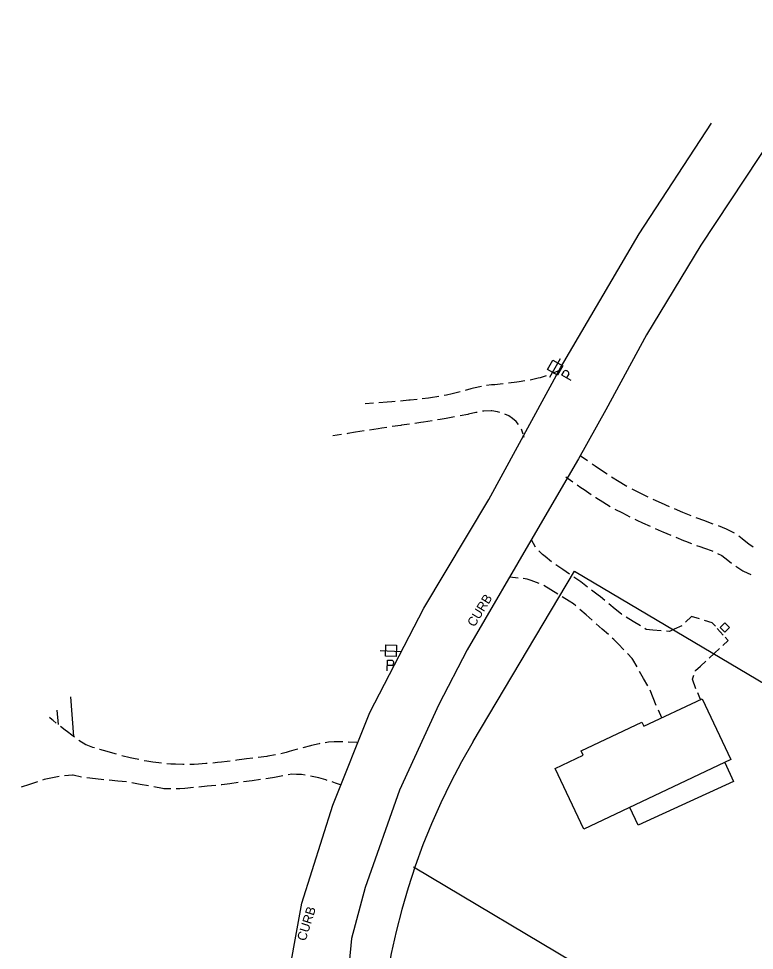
# Model space of a CAD drawing. Extents: x 2443269 to 2494951, y 591171 to 622130.
# Drawn here: x 2461288.8 to 2461615.6, y 604410.7 to 604824.7 of the extents above; entities that cross this region are included whole.
import ezdxf

# ---------------------------------------------------------------- set-up
doc = ezdxf.new("R2010")
doc.units = 0
for name, color, linetype in [('SURVEY - NON-TRANSPORTATION - Buildings', 7, 'Continuous'), ('SURVEY - NON-TRANSPORTATION - Features', 7, 'Continuous'), ('SURVEY - PROPERTY - Property Lines', 7, 'Continuous'), ('SURVEY - PROPERTY - ROW Lines', 7, 'Continuous'), ('SURVEY - TRANSPORTATION - Features', 7, 'Continuous'), ('SURVEY - TRANSPORTATION - Features Text', 7, 'Continuous'), ('SURVEY - TRANSPORTATION - Roads', 7, 'Continuous'), ('SURVEY - UTILITIES - Cable (Underground) with Text', 7, 'Continuous'), ('SURVEY - UTILITIES - Poles and Miscellaneous with Text', 7, 'Continuous')]:
    doc.layers.add(name, color=color, linetype=linetype)

# ---------------------------------------------------------------- blocks, each defined once
blk = doc.blocks.new('xpp')
at = {"layer": 'SURVEY - UTILITIES - Cable (Underground) with Text'}
for p, q in [((-4.75, 0), (4.75, 0)), ((-2.395, 2.598), (2.395, 2.598)), ((-2.395, -2.436), (-2.395, 2.598)), ((2.395, 2.598), (2.395, 2.598)), ((2.395, 2.598), (2.395, -2.436)), ((2.395, -2.436), (-2.395, -2.436)), ((-2.395, -2.436), (-2.395, -2.436)), ((2.395, -2.436), (2.395, -2.436)), ((-1.339, -8.932), (-1.339, -4.141)), ((-1.339, -4.141), (-1.339, -4.141)), ((-1.339, -4.141), (0.771, -4.141)), ((0.771, -6.496), (-1.339, -6.496)), ((1.062, -4.351), (0.771, -4.141)), ((0.771, -6.496), (1.062, -6.285)), ((1.286, -4.632), (1.062, -4.351)), ((1.062, -4.351), (1.062, -4.351)), ((1.062, -6.285), (1.286, -6.004)), ((1.062, -6.285), (1.062, -6.285)), ((1.427, -4.962), (1.286, -4.632)), ((1.286, -4.632), (1.286, -4.632)), ((1.286, -6.004), (1.427, -5.674)), ((1.286, -6.004), (1.286, -6.004)), ((1.475, -5.318), (1.427, -4.962)), ((1.427, -4.962), (1.427, -4.962)), ((1.427, -5.674), (1.475, -5.318)), ((1.427, -5.674), (1.427, -5.674)), ((1.475, -5.318), (1.475, -5.318))]:
    blk.add_line(p, q, dxfattribs=at)

msp = doc.modelspace()

# ---------------------------------------------------------------- linework, layer by layer
at = {"layer": 'SURVEY - NON-TRANSPORTATION - Buildings'}
msp.add_lwpolyline([(2461592.366, 604522.499), (2461605.171, 604495.498), (2461539.873, 604464.533), (2461527.091, 604491.488), (2461539.588, 604497.414), (2461538.672, 604499.343), (2461565.654, 604512.138), (2461566.546, 604510.255)], close=True, dxfattribs=at)
at = {"layer": 'SURVEY - NON-TRANSPORTATION - Features'}
for p, q in [((2461311.835, 604523.417), (2461313.167, 604505.681)), ((2461305.766, 604517.381), (2461306.294, 604511.032))]:
    msp.add_line(p, q, dxfattribs=at)
msp.add_lwpolyline([(2461601.426, 604555.137), (2461602.457, 604556.168), (2461604.519, 604554.105), (2461602.457, 604552.043), (2461600.395, 604554.105)], close=True, dxfattribs=at)
msp.add_lwpolyline([(2461602.419, 604494.192), (2461606.29, 604485.796), (2461563.954, 604466.265), (2461560.286, 604474.215)], dxfattribs=at)
at = {"layer": 'SURVEY - PROPERTY - Property Lines'}
for p, q in [((2461535.727, 604579.245), (2461735.95, 604460.258)), ((2461655.625, 604333.874), (2461464.112, 604447.609))]:
    msp.add_line(p, q, dxfattribs=at)
at = {"layer": 'SURVEY - PROPERTY - ROW Lines'}
msp.add_line((2461490.682, 604503.445), (2461535.727, 604579.245), dxfattribs=at)
msp.add_arc((2461751.073, 604348.702), 302.9, 149.27826, 210.31143, dxfattribs=at)
at = {"layer": 'SURVEY - TRANSPORTATION - Features'}
for p, q in [((2461528.754, 604668.161), (2461526.011, 604667.105)), ((2461502.672, 604662.236), (2461500.351, 604662.029)), ((2461504.042, 604662.386), (2461502.672, 604662.236)), ((2461506.445, 604662.649), (2461506.346, 604662.639)), ((2461510.022, 604663.132), (2461506.445, 604662.649)), ((2461511.166, 604663.286), (2461510.022, 604663.132)), ((2461513.689, 604663.689), (2461511.166, 604663.286)), ((2461519.586, 604664.911), (2461515.976, 604664.062)), ((2461520.487, 604665.123), (2461519.586, 604664.911)), ((2461523.127, 604666.005), (2461520.487, 604665.123)), ((2461484.269, 604658.68), (2461481.348, 604657.963)), ((2461484.944, 604658.87), (2461484.269, 604658.68)), ((2461489.673, 604660.202), (2461487.175, 604659.498)), ((2461490.76, 604660.445), (2461489.673, 604660.202)), ((2461494.379, 604661.255), (2461490.76, 604660.445)), ((2461498.889, 604661.898), (2461496.666, 604661.617)), ((2461500.351, 604662.029), (2461498.889, 604661.898)), ((2461452.409, 604654.255), (2461448.713, 604653.944)), ((2461454.621, 604654.441), (2461452.409, 604654.255)), ((2461456.104, 604654.574), (2461454.621, 604654.441)), ((2461462.106, 604655.114), (2461458.413, 604654.782)), ((2461462.724, 604655.169), (2461462.106, 604655.114)), ((2461465.794, 604655.506), (2461462.724, 604655.169)), ((2461470.815, 604656.058), (2461468.098, 604655.76)), ((2461471.778, 604656.213), (2461470.815, 604656.058)), ((2461475.44, 604656.8), (2461471.778, 604656.213)), ((2461478.83, 604657.344), (2461477.729, 604657.168)), ((2461481.348, 604657.963), (2461478.83, 604657.344)), ((2461446.401, 604653.784), (2461442.701, 604653.529)), ((2461495.457, 604650.333), (2461494.825, 604650.205)), ((2461498.689, 604650.432), (2461495.457, 604650.333)), ((2461498.984, 604650.441), (2461498.689, 604650.432)), ((2461501.563, 604650.012), (2461498.984, 604650.441)), ((2461502.492, 604649.737), (2461501.563, 604650.012)), ((2461472.428, 604646.03), (2461468.598, 604645.422)), ((2461476.021, 604646.6), (2461474.822, 604646.409)), ((2461478.642, 604647.078), (2461476.021, 604646.6)), ((2461480.119, 604647.348), (2461478.642, 604647.078)), ((2461482.455, 604647.789), (2461480.119, 604647.348)), ((2461488.315, 604648.85), (2461484.838, 604648.233)), ((2461488.655, 604648.923), (2461488.315, 604648.85)), ((2461491.881, 604649.608), (2461488.655, 604648.923)), ((2461492.45, 604649.723), (2461491.881, 604649.608)), ((2461506.471, 604648.142), (2461504.777, 604648.945)), ((2461508.13, 604647.018), (2461506.471, 604648.142)), ((2461508.16, 604646.997), (2461508.13, 604647.018)), ((2461509.729, 604645.632), (2461508.16, 604646.997)), ((2461510.867, 604644.286), (2461509.729, 604645.632)), ((2461442.227, 604641.477), (2461438.397, 604640.864)), ((2461448.453, 604642.457), (2461444.621, 604641.855)), ((2461450.178, 604642.728), (2461448.453, 604642.457)), ((2461452.287, 604643.038), (2461450.178, 604642.728)), ((2461458.523, 604643.954), (2461454.686, 604643.391)), ((2461458.797, 604643.995), (2461458.523, 604643.954)), ((2461462.362, 604644.507), (2461458.797, 604643.995)), ((2461467.419, 604645.235), (2461464.761, 604644.852)), ((2461468.598, 604645.422), (2461467.419, 604645.235)), ((2461512.462, 604641.442), (2461512.103, 604642.209)), ((2461432.174, 604639.867), (2461428.344, 604639.254)), ((2461428.344, 604639.254), (2461428.344, 604639.254)), ((2461434.985, 604640.317), (2461434.568, 604640.25)), ((2461438.397, 604640.864), (2461434.985, 604640.317)), ((2461512.96, 604640.025), (2461512.462, 604641.442)), ((2461513.203, 604639.037), (2461513.092, 604639.533)), ((2461513.318, 604638.539), (2461513.203, 604639.037)), ((2461538.256, 604630.533), (2461541.532, 604628.297)), ((2461538.256, 604630.533), (2461541.532, 604628.297)), ((2461543.579, 604626.9), (2461544.85, 604626.032)), ((2461543.579, 604626.9), (2461544.85, 604626.032)), ((2461544.85, 604626.032), (2461546.855, 604624.663)), ((2461544.85, 604626.032), (2461546.855, 604624.663)), ((2461531.782, 604621.048), (2461534.914, 604618.912)), ((2461546.855, 604624.663), (2461550.131, 604622.427)), ((2461546.855, 604624.663), (2461550.131, 604622.427)), ((2461552.2, 604621.061), (2461555.568, 604618.968)), ((2461552.2, 604621.061), (2461555.568, 604618.968)), ((2461536.871, 604617.576), (2461538.58, 604616.409)), ((2461555.568, 604618.968), (2461558.206, 604617.328)), ((2461555.568, 604618.968), (2461558.206, 604617.328)), ((2461558.206, 604617.328), (2461558.971, 604616.934)), ((2461558.206, 604617.328), (2461558.971, 604616.934)), ((2461538.58, 604616.409), (2461540.002, 604615.439)), ((2461540.002, 604615.439), (2461543.133, 604613.302)), ((2461561.174, 604615.797), (2461564.7, 604613.98)), ((2461561.174, 604615.797), (2461564.7, 604613.98)), ((2461564.7, 604613.98), (2461568.225, 604612.162)), ((2461564.7, 604613.98), (2461568.225, 604612.162)), ((2461545.09, 604611.966), (2461545.175, 604611.908)), ((2461545.175, 604611.908), (2461548.307, 604609.96)), ((2461548.307, 604609.96), (2461551.526, 604607.958)), ((2461570.492, 604611.159), (2461574.121, 604609.558)), ((2461570.492, 604611.159), (2461574.121, 604609.558)), ((2461574.121, 604609.558), (2461577.75, 604607.957)), ((2461574.121, 604609.558), (2461577.75, 604607.957)), ((2461553.585, 604606.79), (2461556.954, 604605.053)), ((2461556.954, 604605.053), (2461560.324, 604603.316)), ((2461580.031, 604606.985), (2461583.692, 604605.459)), ((2461580.031, 604606.985), (2461583.692, 604605.459)), ((2461583.692, 604605.459), (2461587.353, 604603.933)), ((2461583.692, 604605.459), (2461587.353, 604603.933)), ((2461562.43, 604602.231), (2461563.311, 604601.777)), ((2461563.311, 604601.777), (2461565.873, 604600.646)), ((2461565.873, 604600.646), (2461569.341, 604599.116)), ((2461589.65, 604603), (2461593.371, 604601.627)), ((2461589.65, 604603), (2461593.371, 604601.627)), ((2461593.371, 604601.627), (2461595.224, 604600.944)), ((2461593.371, 604601.627), (2461595.224, 604600.944)), ((2461595.224, 604600.944), (2461597.1, 604600.276)), ((2461595.224, 604600.944), (2461597.1, 604600.276)), ((2461571.509, 604598.159), (2461574.128, 604597.003)), ((2461574.128, 604597.003), (2461574.984, 604596.646)), ((2461574.984, 604596.646), (2461578.484, 604595.188)), ((2461599.436, 604599.446), (2461601.333, 604598.772)), ((2461599.436, 604599.446), (2461601.333, 604598.772)), ((2461601.333, 604598.772), (2461603.094, 604597.926)), ((2461601.333, 604598.772), (2461603.094, 604597.926)), ((2461603.094, 604597.926), (2461606.669, 604596.208)), ((2461603.094, 604597.926), (2461606.669, 604596.208)), ((2461518.379, 604589.892), (2461516.543, 604593.115)), ((2461580.671, 604594.277), (2461584.17, 604592.818)), ((2461584.17, 604592.818), (2461584.945, 604592.495)), ((2461584.945, 604592.495), (2461587.714, 604591.474)), ((2461608.714, 604594.819), (2461610.152, 604593.765)), ((2461608.714, 604594.819), (2461610.152, 604593.765)), ((2461610.152, 604593.765), (2461611.832, 604592.37)), ((2461610.152, 604593.765), (2461611.832, 604592.37)), ((2461611.832, 604592.37), (2461613.081, 604591.334)), ((2461611.832, 604592.37), (2461613.081, 604591.334)), ((2461521.408, 604586.623), (2461519.908, 604588.165)), ((2461589.937, 604590.654), (2461591.313, 604590.146)), ((2461591.313, 604590.146), (2461593.503, 604589.368)), ((2461593.503, 604589.368), (2461596.91, 604588.158)), ((2461596.91, 604588.158), (2461597.068, 604588.082)), ((2461613.081, 604591.334), (2461615.046, 604590.056)), ((2461613.081, 604591.334), (2461615.046, 604590.056)), ((2461522.624, 604585.648), (2461521.408, 604586.623)), ((2461525.519, 604583.329), (2461522.624, 604585.648)), ((2461599.204, 604587.056), (2461601.179, 604586.108)), ((2461601.179, 604586.108), (2461602.468, 604585.16)), ((2461602.468, 604585.16), (2461603.082, 604584.71)), ((2461603.082, 604584.71), (2461605.413, 604582.775)), ((2461530.467, 604579.889), (2461527.398, 604581.974)), ((2461533.535, 604577.804), (2461530.467, 604579.889)), ((2461607.324, 604581.381), (2461610.501, 604579.313)), ((2461510.677, 604576.092), (2461507.025, 604576.452)), ((2461514.716, 604575.694), (2461512.959, 604575.867)), ((2461516.499, 604575.028), (2461514.716, 604575.694)), ((2461537.626, 604575.025), (2461535.453, 604576.501)), ((2461610.501, 604579.313), (2461610.739, 604579.159)), ((2461610.739, 604579.159), (2461613.954, 604577.757)), ((2461519.937, 604573.743), (2461516.499, 604575.028)), ((2461525.152, 604570.898), (2461522.025, 604572.817)), ((2461538.487, 604574.369), (2461537.626, 604575.025)), ((2461541.438, 604572.122), (2461538.487, 604574.369)), ((2461528.28, 604568.979), (2461525.152, 604570.898)), ((2461533.362, 604565.861), (2461530.235, 604567.78)), ((2461546.234, 604568.47), (2461543.282, 604570.718)), ((2461547.225, 604567.715), (2461546.234, 604568.47)), ((2461549.125, 604566.148), (2461547.225, 604567.715)), ((2461535.26, 604564.697), (2461533.362, 604565.861)), ((2461536.34, 604563.74), (2461535.26, 604564.697)), ((2461553.775, 604562.312), (2461550.914, 604564.673)), ((2461540.804, 604559.787), (2461538.057, 604562.22)), ((2461543.551, 604557.355), (2461540.804, 604559.787)), ((2461556.556, 604560.018), (2461553.775, 604562.312)), ((2461556.645, 604559.963), (2461556.556, 604560.018)), ((2461561.778, 604556.803), (2461558.62, 604558.748)), ((2461587.648, 604559.106), (2461585.063, 604556.446)), ((2461591.177, 604557.981), (2461587.648, 604559.106)), ((2461587.648, 604559.106), (2461587.648, 604559.106)), ((2461548.015, 604553.402), (2461545.268, 604555.834)), ((2461564.937, 604554.858), (2461561.778, 604556.803)), ((2461583.415, 604554.83), (2461580.013, 604553.352)), ((2461596.91, 604556.154), (2461593.382, 604557.278)), ((2461598.256, 604554.673), (2461596.91, 604556.154)), ((2461596.91, 604556.154), (2461596.91, 604556.154)), ((2461550.762, 604550.969), (2461548.015, 604553.402)), ((2461567.563, 604553.24), (2461566.911, 604553.642)), ((2461570.497, 604553.001), (2461567.563, 604553.24)), ((2461574.194, 604552.7), (2461570.497, 604553.001)), ((2461577.829, 604552.404), (2461576.505, 604552.511)), ((2461580.013, 604553.352), (2461577.829, 604552.404)), ((2461600.442, 604552.266), (2461599.097, 604553.747)), ((2461601.788, 604550.785), (2461600.442, 604552.266)), ((2461553.213, 604548.798), (2461552.478, 604549.448)), ((2461555.087, 604546.871), (2461553.213, 604548.798)), ((2461557.646, 604544.241), (2461555.087, 604546.871)), ((2461601.626, 604546.216), (2461603.974, 604548.378)), ((2461603.974, 604548.378), (2461602.628, 604549.859)), ((2461603.974, 604548.378), (2461603.974, 604548.378)), ((2461561.353, 604540.432), (2461559.245, 604542.598)), ((2461595.464, 604540.542), (2461597.812, 604542.704)), ((2461597.812, 604542.704), (2461600.159, 604544.865)), ((2461561.67, 604539.868), (2461561.353, 604540.432)), ((2461563.471, 604536.671), (2461561.67, 604539.868)), ((2461591.649, 604537.03), (2461593.997, 604539.191)), ((2461566.398, 604531.476), (2461564.597, 604534.673)), ((2461589.395, 604534.806), (2461589.476, 604535.028)), ((2461589.476, 604535.028), (2461591.649, 604537.03)), ((2461568.199, 604528.279), (2461566.398, 604531.476)), ((2461588.085, 604531.183), (2461588.717, 604532.93)), ((2461588.519, 604529.923), (2461588.085, 604531.183)), ((2461589.105, 604528.224), (2461588.519, 604529.923)), ((2461570.634, 604522.847), (2461569.255, 604526.247)), ((2461589.643, 604526.938), (2461589.105, 604528.224)), ((2461572.012, 604519.446), (2461570.634, 604522.847)), ((2461591.645, 604522.154), (2461590.413, 604525.098)), ((2461574.542, 604514.047), (2461572.972, 604517.364)), ((2461303.643, 604513.135), (2461302.501, 604514.136)), ((2461302.501, 604514.136), (2461302.501, 604514.136)), ((2461304.109, 604512.791), (2461303.643, 604513.135)), ((2461305.5, 604511.673), (2461304.109, 604512.791)), ((2461309.463, 604508.545), (2461307.397, 604510.161)), ((2461310.457, 604507.772), (2461309.463, 604508.545)), ((2461312.429, 604506.239), (2461310.457, 604507.772)), ((2461313.535, 604505.406), (2461312.429, 604506.239)), ((2461318.604, 604502.072), (2461315.475, 604503.95)), ((2461318.82, 604501.985), (2461318.604, 604502.072)), ((2461321.691, 604500.832), (2461318.82, 604501.985)), ((2461322.447, 604500.61), (2461321.691, 604500.832)), ((2461418.374, 604501.544), (2461415.093, 604500.687)), ((2461418.85, 604501.662), (2461418.374, 604501.544)), ((2461422.35, 604502.528), (2461418.85, 604501.662)), ((2461422.623, 604502.574), (2461422.35, 604502.528)), ((2461426.363, 604503.204), (2461425.015, 604502.977)), ((2461428.876, 604503.312), (2461426.363, 604503.204)), ((2461430.572, 604503.385), (2461428.876, 604503.312)), ((2461432.755, 604503.309), (2461430.572, 604503.385)), ((2461439.06, 604503.089), (2461435.18, 604503.224)), ((2461324.923, 604499.881), (2461324.775, 604499.924)), ((2461328.167, 604498.985), (2461324.923, 604499.881)), ((2461328.515, 604498.887), (2461328.167, 604498.985)), ((2461332.251, 604497.829), (2461328.515, 604498.887)), ((2461338.357, 604496.25), (2461334.59, 604497.187)), ((2461399.052, 604496.894), (2461395.203, 604496.387)), ((2461399.486, 604496.951), (2461399.052, 604496.894)), ((2461402.877, 604497.552), (2461399.486, 604496.951)), ((2461407.58, 604498.624), (2461405.25, 604498.05)), ((2461409.007, 604499.027), (2461407.58, 604498.624)), ((2461410.989, 604499.585), (2461409.007, 604499.027)), ((2461412.749, 604500.06), (2461410.989, 604499.585)), ((2461339.85, 604495.878), (2461338.357, 604496.25)), ((2461342.15, 604495.428), (2461339.85, 604495.878)), ((2461345.769, 604494.72), (2461344.531, 604494.962)), ((2461348.364, 604494.354), (2461345.769, 604494.72)), ((2461351.048, 604493.975), (2461348.364, 604494.354)), ((2461352.214, 604493.864), (2461351.048, 604493.975)), ((2461356.366, 604493.47), (2461354.63, 604493.635)), ((2461358.502, 604493.375), (2461356.366, 604493.47)), ((2461361.688, 604493.234), (2461358.502, 604493.375)), ((2461362.381, 604493.245), (2461361.688, 604493.234)), ((2461366.809, 604493.319), (2461364.806, 604493.286)), ((2461368.684, 604493.442), (2461366.809, 604493.319)), ((2461371.93, 604493.654), (2461368.684, 604493.442)), ((2461372.557, 604493.71), (2461371.93, 604493.654)), ((2461377.045, 604494.113), (2461374.973, 604493.927)), ((2461378.836, 604494.308), (2461377.045, 604494.113)), ((2461381.392, 604494.585), (2461378.836, 604494.308)), ((2461382.692, 604494.754), (2461381.392, 604494.585)), ((2461385.733, 604495.15), (2461385.098, 604495.067)), ((2461388.945, 604495.587), (2461385.733, 604495.15)), ((2461390.07, 604495.74), (2461388.945, 604495.587)), ((2461392.796, 604496.082), (2461390.07, 604495.74)), ((2461312.665, 604488.539), (2461309.215, 604488.268)), ((2461313.013, 604488.465), (2461312.665, 604488.539)), ((2461316.747, 604487.674), (2461313.013, 604488.465)), ((2461410.185, 604488.936), (2461408.494, 604488.624)), ((2461412.281, 604488.88), (2461410.185, 604488.936)), ((2461414.496, 604488.821), (2461412.281, 604488.88)), ((2461416.069, 604488.521), (2461414.496, 604488.821)), ((2461293.544, 604484.336), (2461289.92, 604483.139)), ((2461297.168, 604485.533), (2461293.544, 604484.336)), ((2461300.103, 604486.649), (2461299.411, 604486.339)), ((2461303.106, 604487.229), (2461300.103, 604486.649)), ((2461306.854, 604487.953), (2461303.106, 604487.229)), ((2461322.897, 604486.91), (2461319.099, 604487.295)), ((2461326.694, 604486.524), (2461322.897, 604486.91)), ((2461332.865, 604485.899), (2461329.068, 604486.284)), ((2461336.663, 604485.514), (2461332.865, 604485.899)), ((2461342.771, 604484.446), (2461339.016, 604485.131)), ((2461346.526, 604483.761), (2461342.771, 604484.446)), ((2461379.099, 604484.267), (2461378.766, 604484.234)), ((2461382.551, 604484.725), (2461379.099, 604484.267)), ((2461386.335, 604485.226), (2461382.551, 604484.725)), ((2461392.484, 604486.041), (2461388.7, 604485.54)), ((2461396.268, 604486.543), (2461392.484, 604486.041)), ((2461399.644, 604486.99), (2461398.632, 604486.856)), ((2461402.394, 604487.498), (2461399.644, 604486.99)), ((2461406.148, 604488.191), (2461402.394, 604487.498)), ((2461421.455, 604487.492), (2461418.412, 604488.073)), ((2461422.146, 604487.294), (2461421.455, 604487.492)), ((2461425.257, 604486.403), (2461422.146, 604487.294)), ((2461425.812, 604486.231), (2461425.257, 604486.403)), ((2461429.558, 604485.012), (2461428.085, 604485.508)), ((2461431.704, 604484.293), (2461429.558, 604485.012)), ((2461352.628, 604482.648), (2461348.873, 604483.333)), ((2461353.302, 604482.525), (2461352.628, 604482.648)), ((2461356.433, 604482.473), (2461353.302, 604482.525)), ((2461360.447, 604482.407), (2461358.818, 604482.434)), ((2461362.624, 604482.624), (2461360.447, 604482.407)), ((2461366.422, 604483.003), (2461362.624, 604482.624)), ((2461372.594, 604483.618), (2461368.796, 604483.24)), ((2461376.392, 604483.997), (2461372.594, 604483.618))]:
    msp.add_line(p, q, dxfattribs=at)
at = {"layer": 'SURVEY - TRANSPORTATION - Roads'}
for points in [[(2461659.633, 604824.673), (2461624.267, 604773.063), (2461591.834, 604723.979), (2461567.703, 604684.117), (2461549.575, 604650.848), (2461537.436, 604629.079), (2461518.437, 604596.302), (2461488.08, 604544.184), (2461475.364, 604519.893), (2461457.891, 604481.857), (2461442.726, 604438.588), (2461436.641, 604415.979), (2461432.601, 604374.383), (2461434.655, 604328.578), (2461438.531, 604297.431), (2461453.469, 604243.29), (2461476.334, 604193.458), (2461507.971, 604139.203), (2461566.986, 604040.316), (2461593.192, 603995.004), (2461600.514, 603982.538)], [(2461270.307, 604237.46), (2461289.951, 604235.037), (2461306.625, 604237.382), (2461326.737, 604242.766), (2461364.207, 604254.202), (2461398.44, 604264.182), (2461408.932, 604267.729), (2461413.292, 604269.524), (2461415.398, 604271.968), (2461415.527, 604274.148), (2461413.589, 604286.525), (2461409.822, 604321.627), (2461407.219, 604357.627), (2461407.062, 604390.065), (2461414.519, 604431.68), (2461428.351, 604475.266), (2461444.819, 604516.334), (2461468.777, 604562.709), (2461497.579, 604610.959), (2461529.451, 604669.466), (2461564.472, 604729.047), (2461596.563, 604778.169)]]:
    msp.add_lwpolyline(points, dxfattribs=at)

# ---------------------------------------------------------------- block references
at = {"layer": 'SURVEY - UTILITIES - Poles and Miscellaneous with Text'}
for p, rotation in [((2461527.166, 604669.506), 59.95686950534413), ((2461454.174, 604543.765), -2.574657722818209)]:
    msp.add_blockref('xpp', p, dxfattribs=dict(at, rotation=rotation))

# ---------------------------------------------------------------- texts
at = {"layer": 'SURVEY - TRANSPORTATION - Features Text'}
for rotation, p in [(58.5, (2461491.258, 604554.087)), (72.5, (2461416.222, 604414.559))]:
    msp.add_text('CURB', height=4.101, rotation=rotation, dxfattribs=at).set_placement(p)

doc.saveas('drawing.dxf')
